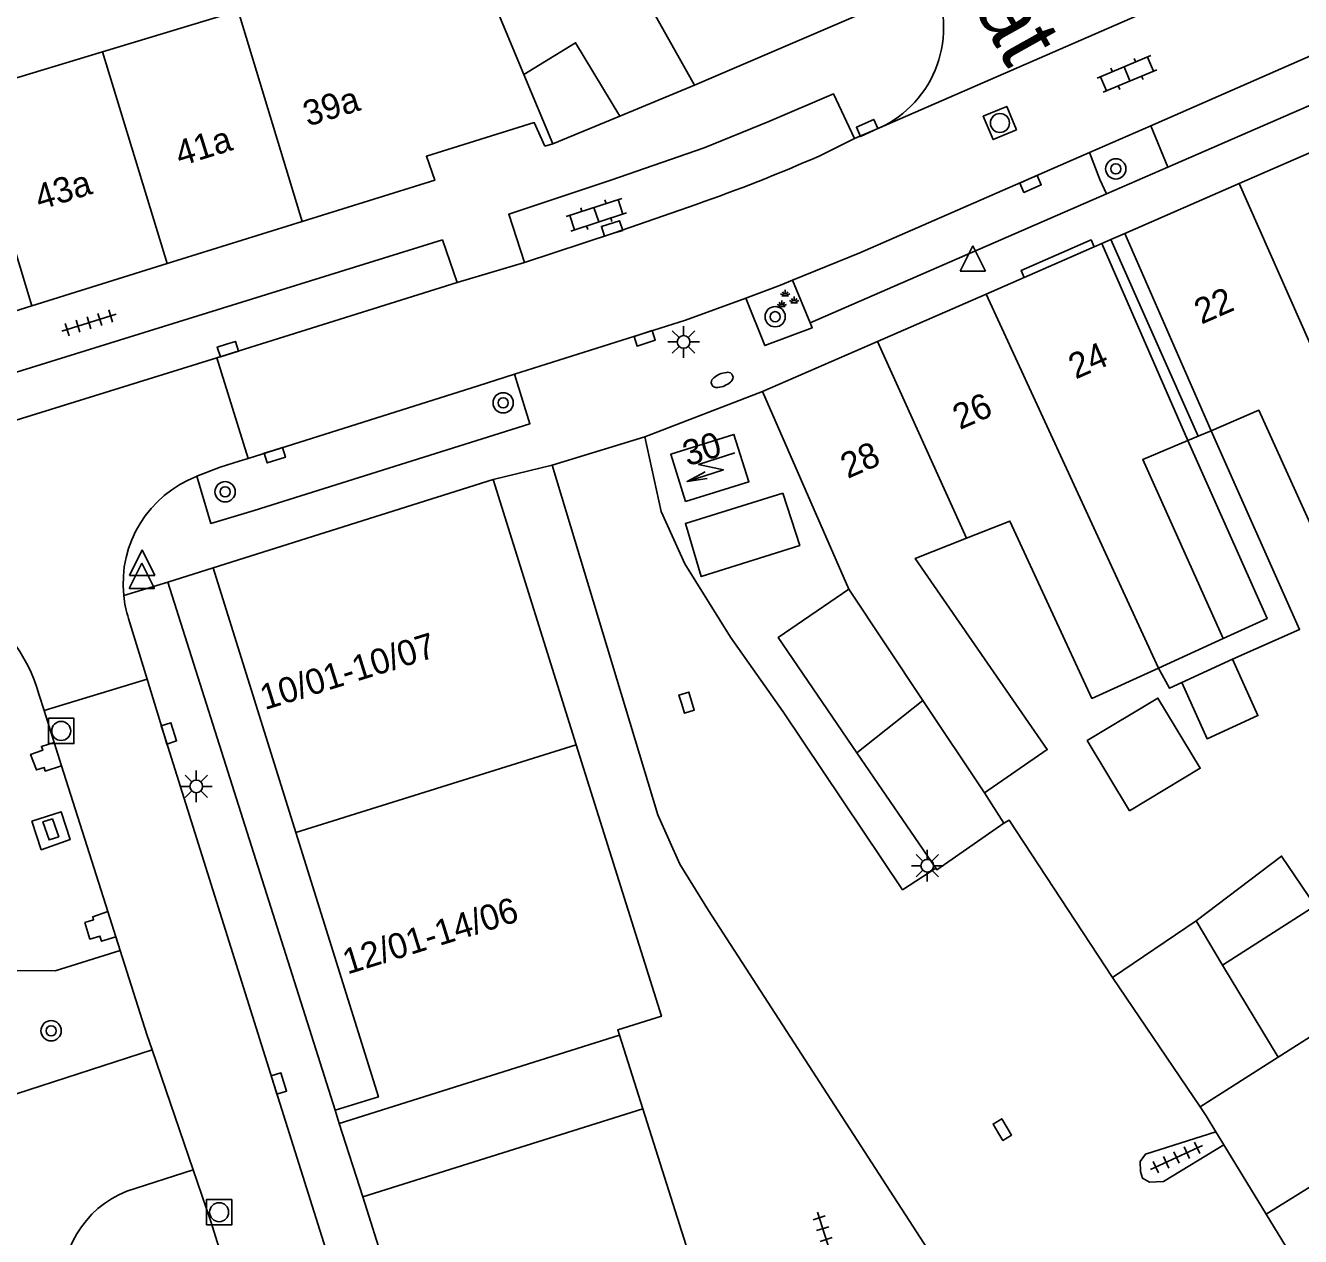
# Model space of a CAD drawing. Extents: x 132998 to 136004, y 396998 to 398512.
# Drawn here: x 134197.7 to 134248, y 397363.6 to 397411.3 of the extents above; entities that cross this region are included whole.
import ezdxf

# ---------------------------------------------------------------- set-up
doc = ezdxf.new("R2010")
doc.units = 0
for name, color, linetype in [('gg-afsc-erfafscheiding', 7, 'Continuous'), ('gg-afsc-muur', 7, 'Continuous'), ('gg-anno-huisnummerreeks BGT', 7, 'Continuous'), ('gg-anno-openbare ruimte label', 7, 'Continuous'), ('gg-bbg-bijgebouw', 7, 'Continuous'), ('gg-bbg-gedigitaliseerde bebouwing', 7, 'Continuous'), ('gg-bbg-gedigitaliseerde bebouwing onder overbouw', 7, 'Continuous'), ('gg-bbg-gedigitaliseerde bijgebouw', 7, 'Continuous'), ('gg-bbg-gedigitaliseerde overbouw', 7, 'Continuous'), ('gg-bbg-hoofdgebouw', 7, 'Continuous'), ('gg-bbg-luifel en loopbrug', 7, 'Continuous'), ('gg-bbg-onder overbouw', 7, 'Continuous'), ('gg-bbg-pand overbouw', 7, 'Continuous'), ('gg-bbg-tussenscheiding', 7, 'Continuous'), ('gg-bbg-tussenscheiding niveau 01', 7, 'Continuous'), ('gg-knt-verharding', 7, 'Continuous'), ('gg-knt-verharding nz', 7, 'Continuous'), ('gt-grn-groengrens', 7, 'Continuous'), ('gt-grn-weggrens', 7, 'Continuous'), ('gt-symb-boom', 7, 'Continuous'), ('gt-symb-brandkraan', 7, 'Continuous'), ('gt-symb-groenvak', 7, 'Continuous'), ('gt-symb-klinker verharding', 7, 'Continuous'), ('gt-symb-kolk', 7, 'Continuous'), ('gt-symb-kolk center center', 7, 'Continuous'), ('gt-symb-lichtmast', 7, 'Continuous'), ('gt-symb-rioolschacht', 7, 'Continuous'), ('gt-symb-tegel verharding', 7, 'Continuous'), ('gt-symb-trafo symbool', 7, 'Continuous'), ('gt-symb-waterafsluiter', 7, 'Continuous')]:
    doc.layers.add(name, color=color, linetype=linetype)

# ---------------------------------------------------------------- blocks, each defined once
blk = doc.blocks.new('gt0-BOOM')
at = {"layer": 'gt-symb-boom'}
for radius in [0.4, 0.2]:
    blk.add_circle((0, 0), radius, dxfattribs=at)
blk = doc.blocks.new('gt0-KL1')
at = {"layer": 'gt-symb-klinker verharding'}
for p, q in [((-1.15, 0.3), (1.15, 0.3)), ((-1, -0.3), (-1, 0.3)), ((-0.5, 0.3), (-0.5, 0.45)), ((0, -0.3), (0, 0.3)), ((0.5, 0.3), (0.5, 0.45)), ((1, -0.3), (1, 0.3)), ((-1.15, -0.3), (1.15, -0.3)), ((-0.5, -0.45), (-0.5, -0.3)), ((0.5, -0.45), (0.5, -0.3))]:
    blk.add_line(p, q, dxfattribs=at)
blk = doc.blocks.new('gt0-KOLK')
at = {"layer": 'gt-symb-kolk'}
blk.add_lwpolyline([(0, 0), (0.375, 0), (0.375, 0.4), (-0.375, 0.4), (-0.375, 0), (0, 0)], dxfattribs=at)
blk = doc.blocks.new('gt0-TEG1')
at = {"layer": 'gt-symb-tegel verharding'}
for p, q in [((-1.125, 0), (1.125, 0)), ((-0.9, -0.25), (-0.9, 0.25)), ((-0.45, -0.25), (-0.45, 0.25)), ((0, -0.25), (0, 0.25)), ((0.45, -0.25), (0.45, 0.25)), ((0.9, -0.25), (0.9, 0.25))]:
    blk.add_line(p, q, dxfattribs=at)
blk = doc.blocks.new('gt0-WAFSL')
at = {"layer": 'gt-symb-waterafsluiter'}
for p, q in [((-0.5, -0.333), (0, 0.667)), ((0, 0.667), (0.5, -0.333)), ((0.5, -0.333), (-0.5, -0.333))]:
    blk.add_line(p, q, dxfattribs=at)
blk = doc.blocks.new('gt0-RS')
at = {"layer": 'gt-symb-rioolschacht'}
blk.add_lwpolyline([(-0.5, -0.5), (0.5, -0.5), (0.5, 0.5), (-0.5, 0.5)], close=True, dxfattribs=at)
blk.add_circle((0, 0), 0.375, dxfattribs=at)
blk = doc.blocks.new('gt0-HSP')
at = {"layer": 'gt-symb-trafo symbool'}
for points in [[(0.771, 0.746), (-0.529, -0.004), (0.471, -0.004), (-0.829, -0.754)], [(-0.217, -0.24), (-0.829, -0.754), (-0.077, -0.48)]]:
    blk.add_lwpolyline(points, dxfattribs=at)
blk = doc.blocks.new('gt0-BR')
at = {"layer": 'gt-symb-brandkraan'}
for centre, radius, start, end in [((-0.244, 0), 0.206, 107.5669, 252.4331), ((0.599, -2.664), 3, 106.892, 107.5669), ((0, -0.691), 0.938, 73.108, 106.892), ((-0.599, -2.664), 3, 72.4331, 73.108), ((0.244, 0), 0.206, 287.567, 72.4331), ((0.599, 2.664), 3, 252.4331, 253.108), ((0, 0.691), 0.938, 253.108, 286.8921), ((-0.599, 2.664), 3, 286.8921, 287.567)]:
    blk.add_arc(centre, radius, start, end, dxfattribs=at)
blk = doc.blocks.new('gt0-LMAST')
at = {"layer": 'gt-symb-lichtmast'}
for p, q in [((-0.005, 0.246), (-0.005, 0.621)), ((-0.182, 0.173), (-0.447, 0.438)), ((0.172, 0.173), (0.437, 0.438)), ((-0.255, -0.004), (-0.63, -0.004)), ((-0.182, -0.181), (-0.447, -0.446)), ((-0.005, -0.254), (-0.005, -0.629)), ((0.437, -0.446), (0.172, -0.181)), ((0.245, -0.004), (0.62, -0.004))]:
    blk.add_line(p, q, dxfattribs=at)
blk.add_circle((-0.005, -0.004), 0.25, dxfattribs=at)
blk = doc.blocks.new('gt0-GRVAK')
at = {"layer": 'gt-symb-groenvak'}
for p, q in [((-0.11, 0.189), (-0.228, 0.24)), ((-0.182, 0.153), (0.088, 0.153)), ((-0.091, 0.211), (-0.156, 0.322)), ((-0.047, 0.214), (-0.047, 0.393)), ((-0.004, 0.211), (0.061, 0.322)), ((0.015, 0.189), (0.133, 0.24)), ((0.262, -0.052), (0.197, 0.059)), ((0.305, -0.049), (0.305, 0.13)), ((0.349, -0.052), (0.414, 0.059)), ((-0.245, -0.228), (-0.363, -0.177)), ((-0.318, -0.264), (-0.047, -0.264)), ((-0.226, -0.206), (-0.291, -0.095)), ((-0.183, -0.203), (-0.183, -0.024)), ((-0.139, -0.206), (-0.074, -0.095)), ((-0.12, -0.228), (-0.002, -0.177)), ((0.243, -0.074), (0.125, -0.023)), ((0.17, -0.11), (0.441, -0.11)), ((0.368, -0.074), (0.486, -0.023))]:
    blk.add_line(p, q, dxfattribs=at)
blk = doc.blocks.new('gt0-KOLKCC')
at = {"layer": 'gt-symb-kolk center center'}
blk.add_lwpolyline([(-0.375, 0.2), (0.375, 0.2), (0.375, -0.2), (-0.375, -0.2)], close=True, dxfattribs=at)

msp = doc.modelspace()

# ---------------------------------------------------------------- linework, layer by layer
at = {"layer": 'gg-afsc-erfafscheiding'}
for p, q in [((134203.32, 397389.37), (134205.11, 397389.93)), ((134209.92, 397368.57), (134203.32, 397389.37))]:
    msp.add_line(p, q, dxfattribs=at)
for points in [[(134244.427, 397395.34), (134247.915, 397387.508), (134245.278, 397386.331)], [(134243.512, 397394.952), (134246.635, 397387.944), (134244.908, 397387.152)], [(134243.273, 397385.415), (134242.789, 397385.194), (134242.358, 397385.987)]]:
    msp.add_lwpolyline(points, dxfattribs=at)
at = {"layer": 'gg-afsc-muur'}
msp.add_line((134221.13, 397407.737), (134224.071, 397408.956), dxfattribs=at)
msp.add_lwpolyline([(134240.55, 397373.8), (134236.48, 397379.99), (134236.26, 397379.87)], dxfattribs=at)
at = {"layer": 'gg-bbg-bijgebouw'}
for p, q in [((134218.488, 397406.643), (134221.13, 397407.737)), ((134230.476, 397382.644), (134233.581, 397378.098)), ((134240.55, 397373.8), (134244.002, 397368.693)), ((134244.623, 397367.712), (134244.934, 397367.202)), ((134244.934, 397367.202), (134246.601, 397364.468)), ((134246.601, 397364.468), (134249.316, 397360.015))]:
    msp.add_line(p, q, dxfattribs=at)
for points in [[(134227.56, 397392.88), (134228.22, 397390.82), (134224.34, 397389.59), (134223.72, 397391.68), (134227.56, 397392.88)], [(134230.15, 397389.09), (134227.37, 397387.19), (134230.476, 397382.644)], [(134236.26, 397379.87), (134233.62, 397378.04), (134233.581, 397378.098)], [(134244.002, 397368.693), (134244.24, 397368.34), (134244.623, 397367.712)]]:
    msp.add_lwpolyline(points, dxfattribs=at)
at = {"layer": 'gg-bbg-gedigitaliseerde bebouwing'}
for p, q in [((134200.752, 397410.27), (134206.09, 397411.887)), ((134195.412, 397408.653), (134200.752, 397410.27)), ((134242.358, 397385.987), (134244.908, 397387.152)), ((134224.284, 397361.546), (134222.04, 397368.62))]:
    msp.add_line(p, q, dxfattribs=at)
for points in [[(134215.883, 397412.486), (134216.396, 397411.679), (134217.355, 397409.378)], [(134244.427, 397395.34), (134246.316, 397396.147), (134249.477, 397389.157), (134252.077, 397390.291)], [(134244.908, 397387.152), (134241.734, 397394.201), (134243.512, 397394.952)], [(134234.787, 397391.102), (134236.502, 397391.78), (134239.737, 397384.79), (134242.358, 397385.987)], [(134235.508, 397381.074), (134237.973, 397382.775), (134232.776, 397390.307), (134234.787, 397391.102)]]:
    msp.add_lwpolyline(points, dxfattribs=at)
at = {"layer": 'gg-bbg-gedigitaliseerde bebouwing onder overbouw'}
for p, q in [((134240.126, 397402.715), (134243.512, 397394.952)), ((134241.036, 397403.112), (134244.427, 397395.34))]:
    msp.add_line(p, q, dxfattribs=at)
at = {"layer": 'gg-bbg-gedigitaliseerde bijgebouw'}
for p, q in [((134243.273, 397385.415), (134245.278, 397386.331)), ((134236.26, 397379.87), (134235.508, 397381.074)), ((134248.529, 397376.617), (134244.885, 397374.283)), ((134243.836, 397376.022), (134240.55, 397373.8)), ((134244.885, 397374.283), (134243.836, 397376.022))]:
    msp.add_line(p, q, dxfattribs=at)
for points in [[(134217.355, 397409.378), (134219.392, 397410.628), (134221.13, 397407.737)], [(134243.273, 397385.415), (134244.271, 397383.199), (134246.275, 397384.115), (134245.278, 397386.331)]]:
    msp.add_lwpolyline(points, dxfattribs=at)
at = {"layer": 'gg-bbg-gedigitaliseerde overbouw'}
for p, q in [((134243.512, 397394.952), (134243.927, 397395.128)), ((134243.927, 397395.128), (134244.427, 397395.34))]:
    msp.add_line(p, q, dxfattribs=at)
at = {"layer": 'gg-bbg-hoofdgebouw'}
for p, q in [((134224.071, 397408.956), (134220.609, 397415.136)), ((134231.984, 397412.357), (134224.071, 397408.956)), ((134218.488, 397406.643), (134218.18, 397406.55)), ((134249.719, 397406.9), (134245.537, 397405.075)), ((134245.537, 397405.075), (134241.036, 397403.112)), ((134208.622, 397403.584), (134203.297, 397401.924)), ((134240.126, 397402.715), (134239.819, 397402.581)), ((134239.819, 397402.581), (134237.069, 397401.382)), ((134203.297, 397401.924), (134197.97, 397400.264)), ((134237.069, 397401.382), (134235.564, 397400.725)), ((134235.564, 397400.725), (134231.285, 397398.858)), ((134197.97, 397400.264), (134192.76, 397398.64)), ((134231.285, 397398.858), (134226.75, 397396.88)), ((134226.75, 397396.88), (134230.15, 397389.09)), ((134216.14, 397393.41), (134205.11, 397389.93)), ((134219.417, 397382.962), (134216.14, 397393.41)), ((134205.11, 397389.93), (134208.365, 397379.51)), ((134209.92, 397368.57), (134210.08, 397368.04)), ((134211.01, 397365.15), (134213.22, 397358.093))]:
    msp.add_line(p, q, dxfattribs=at)
for points in [[(134218.18, 397406.55), (134217.76, 397407.48), (134213.51, 397406.15), (134213.84, 397405.21), (134208.622, 397403.584)], [(134223.72, 397392.55), (134223.14, 397394.41), (134225.63, 397395.19), (134226.22, 397393.33), (134223.72, 397392.55)], [(134221.12, 397371.52), (134221.05, 397371.73), (134222.77, 397372.27), (134219.417, 397382.962)], [(134208.365, 397379.51), (134211.62, 397369.09), (134209.92, 397368.57)]]:
    msp.add_lwpolyline(points, dxfattribs=at)
at = {"layer": 'gg-bbg-luifel en loopbrug'}
for points in [[(134241.219, 397380.359), (134244.004, 397382.039), (134242.334, 397384.806), (134239.549, 397383.126), (134241.219, 397380.359)], [(134243.836, 397376.022), (134247.206, 397378.575), (134248.529, 397376.617)]]:
    msp.add_lwpolyline(points, dxfattribs=at)
at = {"layer": 'gg-bbg-onder overbouw'}
for p, q in [((134210.08, 397368.04), (134221.12, 397371.52)), ((134222.04, 397368.62), (134211.01, 397365.15))]:
    msp.add_line(p, q, dxfattribs=at)
at = {"layer": 'gg-bbg-pand overbouw'}
for p, q in [((134240.126, 397402.715), (134240.479, 397402.869)), ((134240.479, 397402.869), (134241.036, 397403.112)), ((134221.12, 397371.52), (134222.04, 397368.62)), ((134210.08, 397368.04), (134211.01, 397365.15))]:
    msp.add_line(p, q, dxfattribs=at)
at = {"layer": 'gg-bbg-tussenscheiding'}
for p, q in [((134208.622, 397403.584), (134206.09, 397411.887)), ((134203.297, 397401.924), (134200.752, 397410.27)), ((134217.355, 397409.378), (134218.488, 397406.643)), ((134197.97, 397400.264), (134195.412, 397408.653)), ((134252.077, 397390.291), (134245.537, 397405.075)), ((134242.358, 397385.987), (134235.564, 397400.725)), ((134231.285, 397398.858), (134234.787, 397391.102)), ((134233.076, 397384.713), (134230.15, 397389.09)), ((134230.476, 397382.644), (134233.076, 397384.713)), ((134235.508, 397381.074), (134233.076, 397384.713)), ((134208.365, 397379.51), (134219.417, 397382.962)), ((134247.075, 397370.654), (134244.885, 397374.283)), ((134244.002, 397368.693), (134247.075, 397370.654)), ((134246.601, 397364.468), (134252.644, 397368.246))]:
    msp.add_line(p, q, dxfattribs=at)
msp.add_lwpolyline([(134247.075, 397370.654), (134250.027, 397372.538), (134250.046, 397372.507)], dxfattribs=at)
at = {"layer": 'gg-bbg-tussenscheiding niveau 01'}
msp.add_line((134240.479, 397402.869), (134243.927, 397395.128), dxfattribs=at)
at = {"layer": 'gg-knt-verharding'}
for p, q in [((134242.722, 397405.72), (134251.805, 397409.67)), ((134230.384, 397406.856), (134231.37, 397407.268)), ((134239.643, 397406.306), (134242.056, 397407.349)), ((134242.056, 397407.349), (134242.722, 397405.72)), ((134240.304, 397404.668), (134242.722, 397405.72)), ((134228.635, 397399.593), (134240.304, 397404.668)), ((134193.431, 397396.428), (134214.145, 397402.861)), ((134214.724, 397401.185), (134214.145, 397402.861)), ((134217.372, 397401.966), (134214.724, 397401.185)), ((134227.93, 397401.27), (134228.635, 397399.593)), ((134206.483, 397394.248), (134205.25, 397398.207)), ((134215.555, 397397.112), (134206.483, 397394.248)), ((134216.977, 397397.561), (134215.555, 397397.112)), ((134216.168, 397395.169), (134206.723, 397392.195)), ((134218.473, 397393.986), (134222.121, 397395.103)), ((134206.483, 397394.248), (134206.129, 397394.136)), ((134201.775, 397387.936), (134202.502, 397385.554)), ((134198.444, 397384.314), (134202.502, 397385.554)), ((134198.444, 397384.314), (134198.25, 397384.923)), ((134198.844, 397383.054), (134198.444, 397384.314)), ((134199.136, 397382.133), (134198.844, 397383.054)), ((134200.96, 397376.39), (134199.136, 397382.133)), ((134201.275, 397375.399), (134200.96, 397376.39)), ((134201.449, 397374.852), (134201.275, 397375.399)), ((134204.323, 397366.216), (134202.703, 397370.95)), ((134201.704, 397365.374), (134204.323, 397366.216))]:
    msp.add_line(p, q, dxfattribs=at)
for points in [[(134217.372, 397401.966), (134216.759, 397403.867), (134220.772, 397405.207), (134224.45, 397406.485), (134227.01, 397407.528), (134229.555, 397408.608), (134230.384, 397406.856)], [(134239.643, 397406.306), (134240.042, 397405.242), (134240.304, 397404.668)], [(134239.819, 397402.581), (134239.699, 397402.856), (134236.949, 397401.657), (134237.069, 397401.382)], [(134227.93, 397401.27), (134227.47, 397401.07), (134226.092, 397400.563)], [(134226.092, 397400.563), (134223.72, 397399.69), (134216.977, 397397.561)], [(134226.092, 397400.563), (134226.846, 397398.692), (134228.711, 397399.389), (134228.635, 397399.593)], [(134216.168, 397395.169), (134217.591, 397395.616), (134216.977, 397397.561)], [(134222.121, 397395.103), (134222.762, 397392.15), (134223.691, 397390.095), (134225.489, 397387.198), (134227.567, 397384.26), (134232.274, 397377.25), (134233.581, 397378.098)], [(134206.129, 397394.136), (134205.38, 397393.9), (134204.472, 397393.547)], [(134236.57, 397357.92), (134236.651, 397357.945), (134236.422, 397358.994), (134238.382, 397359.587), (134238.865, 397359.887), (134239.017, 397360.17), (134239.004, 397360.446), (134238.822, 397360.769), (134238.428, 397360.916), (134235.447, 397359.721), (134224.632, 397376.436), (134223.493, 397378.26), (134222.625, 397380.207), (134218.473, 397393.986)], [(134204.472, 397393.547), (134205.02, 397391.688), (134206.723, 397392.195)], [(134222.571, 397321.247), (134218.28, 397335.188), (134213.296, 397351.209), (134207.509, 397369.557), (134203.175, 397383.351), (134202.502, 397385.554)], [(134199.136, 397382.133), (134198.49, 397381.928), (134198.444, 397382.074), (134198.143, 397381.973), (134197.918, 397382.582), (134198.397, 397382.746), (134198.343, 397382.902), (134198.844, 397383.054)], [(134197.962, 397379.957), (134198.337, 397378.826), (134199.473, 397379.23), (134199.117, 397380.327), (134197.962, 397379.957)], [(134200.96, 397376.39), (134200.362, 397376.191), (134200.4, 397376.067), (134200.055, 397375.961), (134200.255, 397375.309), (134200.647, 397375.429), (134200.713, 397375.22), (134201.275, 397375.399)], [(134202.703, 397370.95), (134202.498, 397371.549), (134201.449, 397374.852)], [(134192.897, 397368.611), (134196.37, 397368.889), (134202.703, 397370.95)], [(134244.623, 397367.712), (134241.843, 397366.828), (134241.636, 397366.542), (134241.655, 397366.156), (134241.723, 397365.883), (134242.007, 397365.731), (134242.558, 397365.758), (134244.934, 397367.202)], [(134204.323, 397366.216), (134205.005, 397364.223), (134205.345, 397363.132)]]:
    msp.add_lwpolyline(points, dxfattribs=at)
for centre, radius, start, end in [((134229.521, 397411.228), 4.371, 295.034, 25.4197), ((134206.091, 397389.316), 4.53, 110.9363, 185.9643), ((134192.165, 397383.259), 6.309, 15.2935, 106.0445), ((134206.056, 397389.305), 4.494, 185.8763, 197.7358), ((134203.184, 397361.651), 4.006, 111.6778, 186.9529)]:
    msp.add_arc(centre, radius, start, end, dxfattribs=at)
at = {"layer": 'gg-knt-verharding nz'}
for p, q in [((134242.056, 397407.349), (134251.069, 397411.3)), ((134228.983, 397406.159), (134230.384, 397406.856)), ((134214.724, 397401.185), (134205.25, 397398.207)), ((134205.25, 397398.207), (134191.094, 397393.807))]:
    msp.add_line(p, q, dxfattribs=at)
for points in [[(134239.643, 397406.306), (134230.588, 397402.342), (134227.93, 397401.27)], [(134217.372, 397401.966), (134220.887, 397403.117), (134224.144, 397404.258)]]:
    msp.add_lwpolyline(points, dxfattribs=at)
msp.add_arc((134201.886, 397468.024), 67.539, 289.24158, 293.65316, dxfattribs=at)
at = {"layer": 'gt-grn-groengrens'}
msp.add_lwpolyline([(134201.449, 397374.852), (134198.881, 397374.06), (134192.705, 397374.064)], dxfattribs=at)
at = {"layer": 'gt-grn-weggrens'}
for p, q in [((134231.37, 397407.268), (134242.862, 397412.274)), ((134226.75, 397396.88), (134222.121, 397395.103)), ((134218.473, 397393.986), (134216.14, 397393.41)), ((134201.585, 397388.845), (134203.32, 397389.37))]:
    msp.add_line(p, q, dxfattribs=at)

# ---------------------------------------------------------------- block references
at = {"layer": 'gt-symb-boom'}
for p in [(134240.674, 397405.656), (134227.253, 397399.831), (134216.536, 397396.437), (134205.579, 397392.932), (134198.725, 397371.696)]:
    msp.add_blockref('gt0-BOOM', p, dxfattribs=at)
at = {"layer": 'gt-symb-brandkraan', "rotation": -156.43292878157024}
msp.add_blockref('gt0-BR', (134225.164, 397397.338), dxfattribs=at)
at = {"layer": 'gt-symb-groenvak'}
msp.add_blockref('gt0-GRVAK', (134227.697, 397400.494), dxfattribs=at)
at = {"layer": 'gt-symb-klinker verharding'}
for p, rotation in [((134241.117, 397409.396), 22.71687171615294), ((134220.207, 397403.85), 18.126812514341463)]:
    msp.add_blockref('gt0-KL1', p, dxfattribs=dict(at, rotation=rotation))
at = {"layer": 'gt-symb-kolk'}
for p, rotation in [((134230.963, 397407.086), 24.591000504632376), ((134237.236, 397405.247), -156.39557425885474), ((134220.887, 397403.117), 17.40188791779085), ((134222.05, 397399.169), -162.48880443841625), ((134205.63, 397398.747), -162.4888044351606), ((134207.477, 397394.564), -162.48880444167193), ((134223.572, 397384.565), -73.19645198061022), ((134203.175, 397383.351), -72.56028977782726), ((134207.509, 397369.557), -72.49144235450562), ((134236.033, 397367.697), -58.61387523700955)]:
    msp.add_blockref('gt0-KOLK', p, dxfattribs=dict(at, rotation=rotation))
at = {"layer": 'gt-symb-kolk center center', "rotation": -71.05463457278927}
msp.add_blockref('gt0-KOLKCC', (134198.712, 397379.632), dxfattribs=at)
at = {"layer": 'gt-symb-lichtmast'}
for p in [(134223.648, 397398.84), (134204.447, 397381.327), (134233.253, 397378.202)]:
    msp.add_blockref('gt0-LMAST', p, dxfattribs=at)
at = {"layer": 'gt-symb-rioolschacht', "rotation": 112.7697266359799}
msp.add_blockref('gt0-RS', (134236.11, 397407.463), dxfattribs=at)
at = {"layer": 'gt-symb-rioolschacht'}
for p in [(134199.121, 397383.508), (134205.344, 397364.546)]:
    msp.add_blockref('gt0-RS', p, dxfattribs=at)
at = {"layer": 'gt-symb-tegel verharding'}
for p, rotation in [((134200.214, 397399.59), 17.33010869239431), ((134243.068, 397366.703), 24.951151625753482), ((134229.263, 397363.47), -72.36228444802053)]:
    msp.add_blockref('gt0-TEG1', p, dxfattribs=dict(at, rotation=rotation))
at = {"layer": 'gt-symb-trafo symbool', "rotation": -12.242859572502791}
msp.add_blockref('gt0-HSP', (134224.756, 397393.903), dxfattribs=at)
at = {"layer": 'gt-symb-waterafsluiter'}
for p in [(134235.047, 397401.958), (134202.31, 397389.973), (134202.301, 397389.453)]:
    msp.add_blockref('gt0-WAFSL', p, dxfattribs=at)

# ---------------------------------------------------------------- texts
at = {"layer": 'gg-anno-huisnummerreeks BGT'}
for s, rotation, p in [('39a', 17.3, (134208.838, 397407.317)), ('41a', 17.3, (134203.805, 397405.749)), ('43a', 17.3, (134198.275, 397404.025)), ('22', 23.6, (134244.048, 397399.516)), ('24', 23.6, (134239.092, 397397.354)), ('26', 23.6, (134234.529, 397395.364)), ('30', 17.3, (134223.799, 397393.93)), ('28', 23.6, (134230.11, 397393.436)), ('10/01-10/07', 17.3, (134207.145, 397384.327)), ('12/01-14/06', 17.3, (134210.4, 397373.907))]:
    msp.add_text(s, height=1, rotation=rotation, dxfattribs=at).set_placement(p)
at = {"layer": 'gg-anno-openbare ruimte label'}
msp.add_text('H. Berkvensstraat', height=2.5, rotation=299.2, dxfattribs=at).set_placement((134223.483, 397432.766))

doc.saveas('drawing.dxf')
